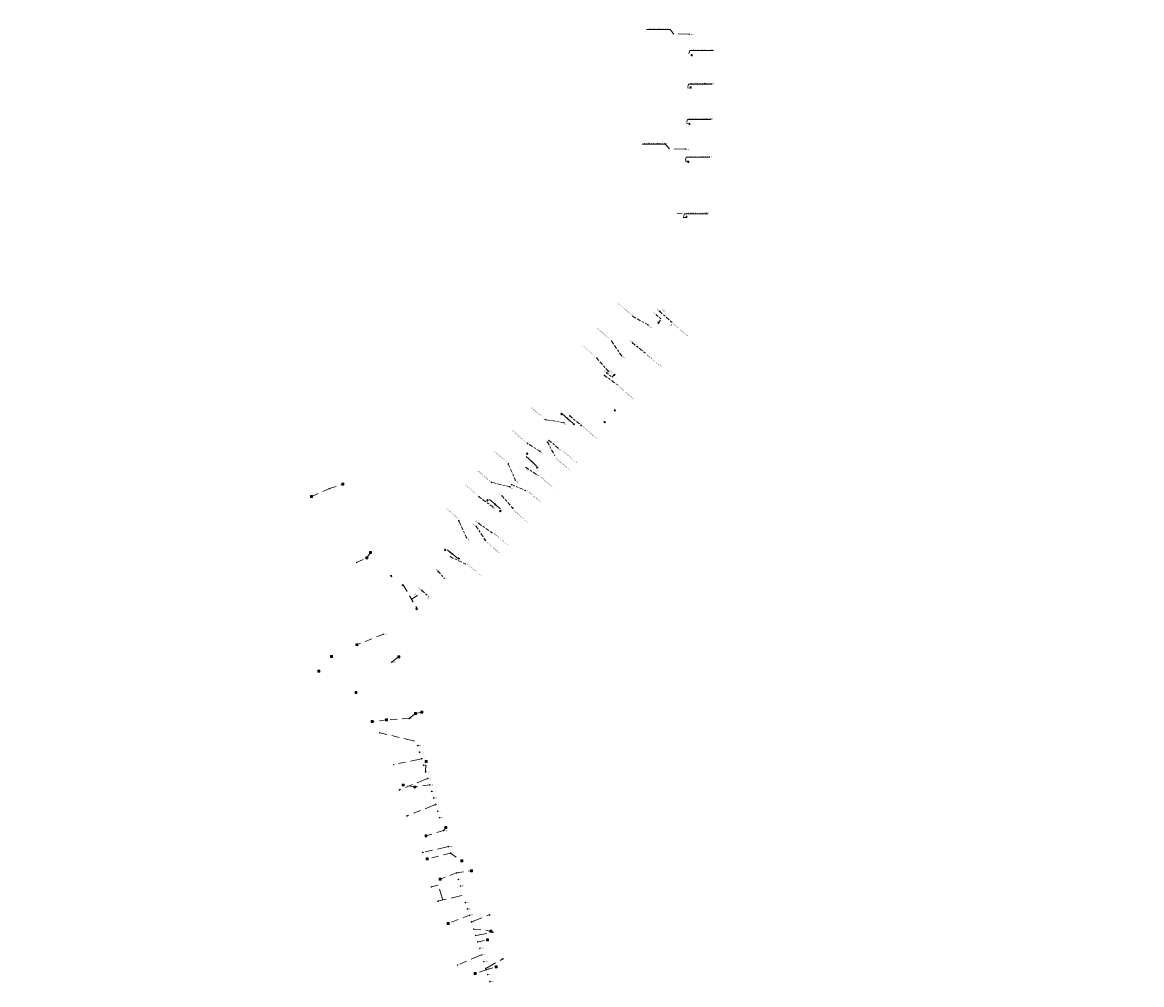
# Model space of a CAD drawing. Header units: inches. Extents: x 0 to 191500, y 0 to 342750.
# Tile 488 of 547: x 188344 to 188741, y 335175 to 335516. Entities that reach past the tile are written whole.
import ezdxf
from ezdxf import colors
from ezdxf.entities.mleader import LeaderData, LeaderLine
from ezdxf.math import Vec2, Vec3

# ---------------------------------------------------------------- set-up
doc = ezdxf.new("R2010")
doc.units = ezdxf.units.IN
doc.header["$MEASUREMENT"] = 0
doc.linetypes.add('RI-GWA_HUISAANSLUITING', pattern=[23, 4, -1.8, 2.6, -1.8, 4.6, -1.8, 4.6, -1.8])
doc.linetypes.add('RI-HWA_KOLKAANSLUITING', pattern=[4.3, 2.5, -1.8])
doc.layers.get('0').update_dxf_attribs({"lineweight": 20})
for name, color, linetype, lineweight in [('ECW', 150, 'Continuous', 20), ('N-WE-RI-GWA-MAATVOERING-T25', 30, 'RI-GWA_HUISAANSLUITING', 20), ('N-WE-RI-GWA_HUISAANSLUITING', 30, 'RI-GWA_HUISAANSLUITING', 20), ('N-WE-RI-GWA_HUISAANSLUITING_PVC_160-G', 30, 'RI-GWA_HUISAANSLUITING', 20), ('N-WE-RI-GWA_RIOOLPUT_ONTSTOPPINGSPUT-G', 30, 'Continuous', 20), ('N-WE-RI-HWA-MAATVOERING-T25', 151, 'Continuous', 20), ('N-WE-RI-HWA_KOLK-S', 150, 'Continuous', 20), ('N-WE-RI-HWA_KOLKAANSLUITING', 150, 'RI-HWA_KOLKAANSLUITING', 20), ('N-WE-RI-HWA_KOLKAANSLUITING_PVC_160-G', 150, 'RI-HWA_KOLKAANSLUITING', 20), ('N-WE-RI-INLAAT', 7, 'Continuous', 20), ('Tekst algemeen', 7, 'Continuous', 20)]:
    doc.layers.add(name, color=color, linetype=linetype, lineweight=lineweight)
doc.styles.add('NLCS-ISO-ANNOTATIVE-T25', font='txt', dxfattribs={"height": 2.5})
doc.styles.add('NLCS-ISO-M200-T18', font='txt', dxfattribs={"height": 0.36})
picture_1 = doc.add_image_def('image1.ecw', size_in_pixel=(220000, 285000))

# ---------------------------------------------------------------- blocks, each defined once
blk = doc.blocks.new('N-SRI-KOLK_TROTTOIR-SO')
blk.add_hatch(color=256).paths.add_polyline_path([(1.125, 1.5), (-1.125, 1.5), (-1.125, 0)])
blk.add_line((-1.125, 0), (1.125, 1.5))
at = {"flags": 128}
blk.add_lwpolyline([(-1.125, 0), (1.125, 0), (1.125, 1.5), (-1.125, 1.5)], close=True, dxfattribs=at)
blk = doc.blocks.new('N-SRI-KOLK_COMBINATIE-SO')
h = blk.add_hatch(color=256)
h.paths.add_polyline_path([(-1.125, 1.5), (-1.125, 0), (0, 0.75)])
h.paths.add_polyline_path([(1.125, 1.5), (0, 0.75), (1.125, 0)])
for p, q in [((-1.125, 0), (1.125, 1.5)), ((1.125, 0), (-1.125, 1.5))]:
    blk.add_line(p, q)
at = {"flags": 128}
blk.add_lwpolyline([(-1.125, 0), (1.125, 0), (1.125, 1.5), (-1.125, 1.5)], close=True, dxfattribs=at)
blk = doc.blocks.new('A$C2C270354')
h = blk.add_hatch(color=256)
h.dxf.hatch_style = 1
edge = h.paths.add_edge_path()
edge.add_arc((0, 0), 0.1, 0, 360)
blk.add_circle((0, 0), 0.1)

msp = doc.modelspace()

# ---------------------------------------------------------------- linework, layer by layer
at = {"layer": 'N-WE-RI-GWA_HUISAANSLUITING'}
for p, q in [((188483.34351, 335261.11252), (188470.84872, 335264.12523)), ((188485.70756, 335254.90701), (188475.78785, 335252.80538)), ((188487.84688, 335247.89615), (188477.87483, 335243.87178)), ((188490.66331, 335238.66629), (188480.59873, 335234.6594)), ((188495.21046, 335223.76462), (188486.14067, 335221.67687)), ((188491.58445, 335210.08569), (188489.16185, 335209.44413)), ((188493.22291, 335204.79908), (188491.58445, 335210.08569)), ((188500.02544, 335206.44666), (188491.57275, 335204.39941)), ((188503.38265, 335197.05978), (188509.78379, 335199.54937)), ((188504.8644, 335192.24252), (188510.95677, 335193.38174)), ((188506.99589, 335185.31292), (188498.45195, 335181.77822)), ((188508.45706, 335180.56257), (188514.51378, 335183.95266))]:
    msp.add_line(p, q, dxfattribs=at)
at = {"layer": 'N-WE-RI-GWA_HUISAANSLUITING_PVC_160-G', "flags": 128}
for points in [[(188580.61178, 335511.7713), (188574.97286, 335511.96742)], [(188579.26695, 335471.09227), (188573.3959, 335471.2814)]]:
    msp.add_lwpolyline(points, dxfattribs=at)
at = {"layer": 'N-WE-RI-GWA_HUISAANSLUITING_PVC_160-G', "ltscale": 0.3, "flags": 128}
for points in [[(188566.00291, 335408.72008), (188560.40508, 335411.87825)], [(188570.1209, 335413.4837), (188574.49696, 335409.54104)], [(188556.5773, 335397.80705), (188552.93553, 335403.12447)], [(188560.49265, 335402.34027), (188565.05773, 335398.70198)], [(188551.84488, 335392.32783), (188547.7352, 335397.02985)], [(188550.5372, 335390.81379), (188555.34066, 335387.30429)], [(188536.16612, 335374.02558), (188529.60419, 335375.15757)], [(188538.22095, 335376.45312), (188542.27681, 335373.05205)], [(188527.612, 335363.9199), (188523.28478, 335366.68032)], [(188530.32554, 335367.12563), (188532.91934, 335362.30251)], [(188530.88117, 335367.78204), (188534.87952, 335364.37317)], [(188519.03063, 335353.56216), (188516.41591, 335359.4346)], [(188522.72117, 335358.14196), (188527.10627, 335355.30816)], [(188516.96459, 335351.34123), (188510.46842, 335352.94998)], [(188517.60421, 335352.09687), (188522.46557, 335350.03182)], [(188510.91727, 335344.19703), (188506.00008, 335347.82521)], [(188514.22521, 335348.10497), (188518.052, 335343.732)], [(188501.65247, 335333.25176), (188498.88543, 335339.26852)], [(188505.0767, 335337.29708), (188508.34116, 335332.30769)], [(188505.97475, 335338.35803), (188510.59082, 335335.0667)], [(188495.97988, 335326.55026), (188501.2245, 335323.939)], [(188498.724, 335325.712), (188498.76317, 335325.77352)], [(188491.53947, 335321.30443), (188493.84751, 335318.83453)], [(188485.81873, 335314.54605), (188488.16717, 335312.41935)]]:
    msp.add_lwpolyline(points, dxfattribs=at)
at = {"layer": 'N-WE-RI-GWA_RIOOLPUT_ONTSTOPPINGSPUT-G'}
for p, q in [((188575.06298, 335512.01075), (188574.88273, 335511.92409)), ((188574.92953, 335512.05755), (188575.01619, 335511.87729)), ((188573.48602, 335471.32473), (188573.30577, 335471.23807)), ((188573.35257, 335471.37153), (188573.43922, 335471.19127)), ((188529.69431, 335375.2009), (188529.51406, 335375.11424)), ((188529.56086, 335375.2477), (188529.64751, 335375.06744)), ((188542.36694, 335373.09538), (188542.18669, 335373.00873)), ((188542.23348, 335373.14218), (188542.32014, 335372.96193)), ((188523.37491, 335366.72365), (188523.19466, 335366.63699)), ((188523.24146, 335366.77044), (188523.32811, 335366.59019)), ((188516.50603, 335359.47793), (188516.32578, 335359.39127)), ((188516.37258, 335359.52473), (188516.45923, 335359.34447)), ((188510.55855, 335352.99331), (188510.3783, 335352.90665)), ((188510.42509, 335353.04011), (188510.51175, 335352.85985)), ((188506.09021, 335347.86854), (188505.90996, 335347.78188)), ((188505.95675, 335347.91533), (188506.04341, 335347.73508)), ((188522.55569, 335350.07515), (188522.37544, 335349.9885)), ((188522.42224, 335350.12195), (188522.5089, 335349.9417)), ((188518.14213, 335343.77533), (188517.96187, 335343.68867)), ((188518.00867, 335343.82213), (188518.09533, 335343.64187)), ((188498.97555, 335339.31185), (188498.7953, 335339.22519)), ((188498.8421, 335339.35864), (188498.92875, 335339.17839)), ((188510.68094, 335335.11003), (188510.50069, 335335.02338)), ((188510.54749, 335335.15683), (188510.63414, 335334.97658)), ((188508.42283, 335332.36395), (188508.24258, 335332.27729)), ((188508.28938, 335332.41075), (188508.37603, 335332.2305)), ((188501.31463, 335323.98233), (188501.13437, 335323.89567)), ((188501.18117, 335324.02913), (188501.26783, 335323.84887)), ((188470.93885, 335264.16856), (188470.75859, 335264.08191)), ((188470.80539, 335264.21536), (188470.89205, 335264.03511)), ((188475.87798, 335252.84871), (188475.69773, 335252.76205)), ((188475.74453, 335252.8955), (188475.83118, 335252.71525)), ((188477.96495, 335243.91511), (188477.7847, 335243.82845)), ((188477.8315, 335243.96191), (188477.91815, 335243.78166)), ((188480.68886, 335234.70273), (188480.5086, 335234.61607)), ((188480.5554, 335234.74953), (188480.64206, 335234.56928)), ((188486.23079, 335221.7202), (188486.05054, 335221.63354)), ((188486.09734, 335221.767), (188486.18399, 335221.58674)), ((188489.25198, 335209.48745), (188489.07173, 335209.4008)), ((188489.11853, 335209.53425), (188489.20518, 335209.354)), ((188491.66288, 335204.44274), (188491.48263, 335204.35608)), ((188491.52942, 335204.48954), (188491.61608, 335204.30928)), ((188509.87392, 335199.5927), (188509.69366, 335199.50604)), ((188509.74046, 335199.63949), (188509.82712, 335199.45924)), ((188511.04689, 335193.42507), (188510.86664, 335193.33842)), ((188510.91344, 335193.47187), (188511.00009, 335193.29162)), ((188514.60391, 335183.99599), (188514.42366, 335183.90934)), ((188514.47045, 335184.04279), (188514.55711, 335183.86254)), ((188498.54208, 335181.82155), (188498.36183, 335181.73489)), ((188498.40863, 335181.86835), (188498.49528, 335181.68809))]:
    msp.add_line(p, q, dxfattribs=at)
for centre in [(188574.97286, 335511.96742), (188573.3959, 335471.2814), (188529.60419, 335375.15757), (188542.27681, 335373.05205), (188523.28478, 335366.68032), (188516.41591, 335359.4346), (188510.46842, 335352.94998), (188506.00008, 335347.82521), (188522.46557, 335350.03182), (188518.052, 335343.732), (188498.88543, 335339.26852), (188510.59082, 335335.0667), (188508.3327, 335332.32062), (188501.2245, 335323.939), (188470.84872, 335264.12523), (188475.78785, 335252.80538), (188477.87483, 335243.87178), (188480.59873, 335234.6594), (188486.14067, 335221.67687), (188489.16185, 335209.44413), (188491.57275, 335204.39941), (188509.78379, 335199.54937), (188510.95677, 335193.38174), (188514.51378, 335183.95266), (188498.45195, 335181.77822)]:
    msp.add_circle(centre, 0.1, dxfattribs=at)
at = {"layer": 'N-WE-RI-HWA_KOLK-S'}
for p, q in [((188457.42982, 335352.60007), (188457.42833, 335351.90362)), ((188457.42833, 335351.90362), (188458.12627, 335352.59858)), ((188457.42833, 335351.90362), (188458.12478, 335351.90213)), ((188457.42982, 335352.60007), (188458.12478, 335351.90213)), ((188458.12627, 335352.59858), (188457.42982, 335352.60007)), ((188458.12478, 335351.90213), (188458.12627, 335352.59858)), ((188446.37382, 335348.25167), (188446.37233, 335347.55522)), ((188446.37233, 335347.55522), (188447.07027, 335348.25018)), ((188446.37233, 335347.55522), (188447.06878, 335347.55373)), ((188446.37382, 335348.25167), (188447.06878, 335347.55373)), ((188447.07027, 335348.25018), (188446.37382, 335348.25167)), ((188447.06878, 335347.55373), (188447.07027, 335348.25018)), ((188467.28942, 335328.33227), (188467.28793, 335327.63582)), ((188467.28793, 335327.63582), (188467.98587, 335328.33078)), ((188467.28793, 335327.63582), (188467.98438, 335327.63433)), ((188467.28942, 335328.33227), (188467.98438, 335327.63433)), ((188467.98587, 335328.33078), (188467.28942, 335328.33227)), ((188467.98438, 335327.63433), (188467.98587, 335328.33078)), ((188465.95482, 335326.47487), (188465.95333, 335325.77842)), ((188465.95333, 335325.77842), (188466.65127, 335326.47338)), ((188465.95333, 335325.77842), (188466.64978, 335325.77693)), ((188465.95482, 335326.47487), (188466.64978, 335325.77693)), ((188466.65127, 335326.47338), (188465.95482, 335326.47487)), ((188466.64978, 335325.77693), (188466.65127, 335326.47338)), ((188462.36292, 335295.69117), (188462.36143, 335294.99472)), ((188462.36143, 335294.99472), (188463.05937, 335295.68968)), ((188462.36143, 335294.99472), (188463.05788, 335294.99323)), ((188462.36292, 335295.69117), (188463.05788, 335294.99323)), ((188463.05937, 335295.68968), (188462.36292, 335295.69117)), ((188463.05788, 335294.99323), (188463.05937, 335295.68968)), ((188453.41672, 335291.45187), (188453.41523, 335290.75542)), ((188453.41523, 335290.75542), (188454.11317, 335291.45038)), ((188453.41672, 335291.45187), (188454.11168, 335290.75393)), ((188454.11317, 335291.45038), (188453.41672, 335291.45187)), ((188454.11168, 335290.75393), (188454.11317, 335291.45038)), ((188477.32242, 335291.42027), (188477.32093, 335290.72382)), ((188477.32093, 335290.72382), (188478.01887, 335291.41878)), ((188477.32242, 335291.42027), (188478.01738, 335290.72233)), ((188478.01887, 335291.41878), (188477.32242, 335291.42027)), ((188478.01738, 335290.72233), (188478.01887, 335291.41878)), ((188453.41523, 335290.75542), (188454.11168, 335290.75393)), ((188477.32093, 335290.72382), (188478.01738, 335290.72233)), ((188448.91552, 335286.33117), (188448.91403, 335285.63472)), ((188448.91403, 335285.63472), (188449.61197, 335286.32968)), ((188448.91403, 335285.63472), (188449.61048, 335285.63323)), ((188448.91552, 335286.33117), (188449.61048, 335285.63323)), ((188449.61197, 335286.32968), (188448.91552, 335286.33117)), ((188449.61048, 335285.63323), (188449.61197, 335286.32968)), ((188462.10912, 335278.77737), (188462.10763, 335278.08092)), ((188462.10763, 335278.08092), (188462.80557, 335278.77588)), ((188462.10763, 335278.08092), (188462.80408, 335278.07943)), ((188462.10912, 335278.77737), (188462.80408, 335278.07943)), ((188462.80557, 335278.77588), (188462.10912, 335278.77737)), ((188462.80408, 335278.07943), (188462.80557, 335278.77588)), ((188483.16512, 335271.29937), (188483.16363, 335270.60292)), ((188483.16363, 335270.60292), (188483.86157, 335271.29788)), ((188483.16512, 335271.29937), (188483.86008, 335270.60143)), ((188483.86157, 335271.29788), (188483.16512, 335271.29937)), ((188483.86008, 335270.60143), (188483.86157, 335271.29788)), ((188485.49332, 335271.71337), (188485.49183, 335271.01692)), ((188485.49183, 335271.01692), (188486.18977, 335271.71188)), ((188485.49332, 335271.71337), (188486.18828, 335271.01543)), ((188486.18977, 335271.71188), (188485.49332, 335271.71337)), ((188486.18828, 335271.01543), (188486.18977, 335271.71188)), ((188467.81282, 335268.40567), (188467.81133, 335267.70922)), ((188467.81133, 335267.70922), (188468.50927, 335268.40418)), ((188467.81133, 335267.70922), (188468.50778, 335267.70773)), ((188467.81282, 335268.40567), (188468.50778, 335267.70773)), ((188468.50927, 335268.40418), (188467.81282, 335268.40567)), ((188468.50778, 335267.70773), (188468.50927, 335268.40418)), ((188472.86722, 335269.06357), (188472.86573, 335268.36712)), ((188472.86573, 335268.36712), (188473.56367, 335269.06208)), ((188472.86573, 335268.36712), (188473.56218, 335268.36563)), ((188472.86722, 335269.06357), (188473.56218, 335268.36563)), ((188473.56367, 335269.06208), (188472.86722, 335269.06357)), ((188473.56218, 335268.36563), (188473.56367, 335269.06208)), ((188483.16363, 335270.60292), (188483.86008, 335270.60143)), ((188485.49183, 335271.01692), (188486.18828, 335271.01543)), ((188486.93652, 335254.27117), (188486.93503, 335253.57472)), ((188486.93503, 335253.57472), (188487.63297, 335254.26968)), ((188486.93503, 335253.57472), (188487.63148, 335253.57323)), ((188486.93652, 335254.27117), (188487.63148, 335253.57323)), ((188487.63297, 335254.26968), (188486.93652, 335254.27117)), ((188487.63148, 335253.57323), (188487.63297, 335254.26968)), ((188478.84052, 335245.93257), (188478.83903, 335245.23612)), ((188478.83903, 335245.23612), (188479.53697, 335245.93108)), ((188478.83903, 335245.23612), (188479.53548, 335245.23463)), ((188478.84052, 335245.93257), (188479.53548, 335245.23463)), ((188479.53697, 335245.93108), (188478.84052, 335245.93257)), ((188479.53548, 335245.23463), (188479.53697, 335245.93108)), ((188482.99142, 335245.23067), (188482.98993, 335244.53422)), ((188482.98993, 335244.53422), (188483.68787, 335245.22918)), ((188482.98993, 335244.53422), (188483.68638, 335244.53273)), ((188482.99142, 335245.23067), (188483.68638, 335244.53273)), ((188483.68787, 335245.22918), (188482.99142, 335245.23067)), ((188483.68638, 335244.53273), (188483.68787, 335245.22918)), ((188486.91422, 335227.95547), (188486.91273, 335227.25902)), ((188486.91273, 335227.25902), (188487.61067, 335227.95398)), ((188486.91422, 335227.95547), (188487.60918, 335227.25753)), ((188487.61067, 335227.95398), (188486.91422, 335227.95547)), ((188487.60918, 335227.25753), (188487.61067, 335227.95398)), ((188494.00092, 335230.90397), (188493.99943, 335230.20752)), ((188493.99943, 335230.20752), (188494.69737, 335230.90248)), ((188493.99943, 335230.20752), (188494.69588, 335230.20603)), ((188494.00092, 335230.90397), (188494.69588, 335230.20603)), ((188494.69737, 335230.90248), (188494.00092, 335230.90397)), ((188494.69588, 335230.20603), (188494.69737, 335230.90248)), ((188486.91273, 335227.25902), (188487.60918, 335227.25753)), ((188487.35082, 335219.73597), (188487.34933, 335219.03952)), ((188487.34933, 335219.03952), (188488.04727, 335219.73448)), ((188487.35082, 335219.73597), (188488.04578, 335219.03803)), ((188488.04727, 335219.73448), (188487.35082, 335219.73597)), ((188488.04578, 335219.03803), (188488.04727, 335219.73448)), ((188487.34933, 335219.03952), (188488.04578, 335219.03803)), ((188499.61442, 335219.05027), (188499.61293, 335218.35382)), ((188499.61293, 335218.35382), (188500.31087, 335219.04878)), ((188499.61293, 335218.35382), (188500.30938, 335218.35233)), ((188499.61442, 335219.05027), (188500.30938, 335218.35233)), ((188500.31087, 335219.04878), (188499.61442, 335219.05027)), ((188500.30938, 335218.35233), (188500.31087, 335219.04878)), ((188502.99932, 335215.54567), (188502.99783, 335214.84922)), ((188502.99783, 335214.84922), (188503.69577, 335215.54418)), ((188502.99932, 335215.54567), (188503.69428, 335214.84773)), ((188503.69577, 335215.54418), (188502.99932, 335215.54567)), ((188503.69428, 335214.84773), (188503.69577, 335215.54418)), ((188491.95132, 335212.51327), (188491.94983, 335211.81682)), ((188491.94983, 335211.81682), (188492.64777, 335212.51178)), ((188491.94983, 335211.81682), (188492.64628, 335211.81533)), ((188491.95132, 335212.51327), (188492.64628, 335211.81533)), ((188492.64777, 335212.51178), (188491.95132, 335212.51327)), ((188492.64628, 335211.81533), (188492.64777, 335212.51178)), ((188502.99783, 335214.84922), (188503.69428, 335214.84773)), ((188494.80092, 335196.87487), (188494.79943, 335196.17842)), ((188494.79943, 335196.17842), (188495.49737, 335196.87338)), ((188494.79943, 335196.17842), (188495.49588, 335196.17693)), ((188494.80092, 335196.87487), (188495.49588, 335196.17693)), ((188495.49737, 335196.87338), (188494.80092, 335196.87487)), ((188495.49588, 335196.17693), (188495.49737, 335196.87338)), ((188509.93472, 335194.15917), (188509.93323, 335193.46272)), ((188509.93323, 335193.46272), (188510.63117, 335194.15768)), ((188509.93323, 335193.46272), (188510.62968, 335193.46123)), ((188509.93472, 335194.15917), (188510.62968, 335193.46123)), ((188510.63117, 335194.15768), (188509.93472, 335194.15917)), ((188510.62968, 335193.46123), (188510.63117, 335194.15768)), ((188508.68542, 335191.02307), (188508.68393, 335190.32662)), ((188508.68393, 335190.32662), (188509.38187, 335191.02158)), ((188508.68393, 335190.32662), (188509.38038, 335190.32513)), ((188508.68542, 335191.02307), (188509.38038, 335190.32513)), ((188509.38187, 335191.02158), (188508.68542, 335191.02307)), ((188509.38038, 335190.32513), (188509.38187, 335191.02158)), ((188511.80592, 335181.49997), (188511.80443, 335180.80352)), ((188511.80443, 335180.80352), (188512.50237, 335181.49848)), ((188511.80443, 335180.80352), (188512.50088, 335180.80203)), ((188511.80592, 335181.49997), (188512.50088, 335180.80203)), ((188512.50237, 335181.49848), (188511.80592, 335181.49997)), ((188512.50088, 335180.80203), (188512.50237, 335181.49848)), ((188504.39062, 335179.11727), (188504.38913, 335178.42082)), ((188504.38913, 335178.42082), (188505.08707, 335179.11578)), ((188504.38913, 335178.42082), (188505.08558, 335178.41933)), ((188504.39062, 335179.11727), (188505.08558, 335178.41933)), ((188505.08707, 335179.11578), (188504.39062, 335179.11727)), ((188505.08558, 335178.41933), (188505.08707, 335179.11578))]:
    msp.add_line(p, q, dxfattribs=at)
at = {"layer": 'N-WE-RI-HWA_KOLKAANSLUITING'}
for p, q in [((188453.00677, 335350.68764), (188446.7213, 335347.9027)), ((188453.00677, 335350.68764), (188457.7773, 335352.2511)), ((188466.3023, 335326.1259), (188467.6369, 335327.9833)), ((188462.68435, 335324.48254), (188466.3023, 335326.1259)), ((188472.01738, 335299.00866), (188462.7104, 335295.3422)), ((188475.09678, 335289.1169), (188477.6699, 335291.0713)), ((188483.5126, 335270.9504), (188485.8408, 335271.3644)), ((188473.2147, 335268.7146), (188468.1603, 335268.0567)), ((188481.32098, 335269.12332), (188473.2147, 335268.7146)), ((188481.32098, 335269.12332), (188483.5126, 335270.9504)), ((188487.12891, 335250.24904), (188487.284, 335253.9222)), ((188483.3389, 335244.8817), (188479.188, 335245.5836)), ((188488.54734, 335245.60064), (188483.3389, 335244.8817)), ((188493.49142, 335229.39818), (188487.2617, 335227.6065)), ((188493.49142, 335229.39818), (188494.3484, 335230.555)), ((188495.91676, 335221.44998), (188487.6983, 335219.387)), ((188495.91676, 335221.44998), (188499.9619, 335218.7013)), ((188498.06484, 335214.41043), (188492.2988, 335212.1643)), ((188498.06484, 335214.41043), (188503.3468, 335215.1967)), ((188502.66823, 335199.38239), (188495.1484, 335196.5259)), ((188504.16763, 335194.50778), (188510.2822, 335193.8102)), ((188505.57, 335189.94858), (188509.0329, 335190.6741)), ((188508.60994, 335180.06555), (188504.7381, 335178.7683)), ((188508.60994, 335180.06555), (188512.1534, 335181.151))]:
    msp.add_line(p, q, dxfattribs=at)
at = {"layer": 'N-WE-RI-HWA_KOLKAANSLUITING_PVC_160-G', "flags": 128}
for points, elevation in [([(188581.05861, 335492.71219), (188579.98287, 335492.74776)], 42.9739), ([(188580.64792, 335480.18468), (188579.56872, 335480.22035)], 42.94315), ([(188580.26745, 335466.76529), (188579.12516, 335466.80305)], 43.02497), ([(188579.60635, 335446.83287), (188578.46364, 335446.87282)], 43.05354), ([(188479.29102, 335316.33551), (188484.07781, 335308.1712)], 44.577)]:
    msp.add_lwpolyline(points, dxfattribs=dict(at, elevation=elevation))
for points in [[(188578.112, 335448.256), (188576.30416, 335448.31503)], [(188537.44536, 335375.53685), (188535.40468, 335377.31461)], [(188537.44536, 335375.53685), (188539.57489, 335373.69331)], [(188524.61419, 335360.37833), (188522.55777, 335362.3337), (188523.02963, 335362.88574)], [(188524.61419, 335360.37833), (188526.78798, 335358.31123)], [(188511.74426, 335345.17402), (188509.51372, 335347.01262), (188509.2486, 335346.70732)], [(188511.74426, 335345.17402), (188513.98143, 335343.16356), (188513.76981, 335342.92808)], [(188496.73579, 335327.44328), (188494.43141, 335329.32904), (188494.2114, 335329.0721)], [(188496.73579, 335327.44328), (188498.724, 335325.712)], [(188484.30044, 335312.75237), (188482.13591, 335311.48329)]]:
    msp.add_lwpolyline(points, dxfattribs=at)
at = {"layer": 'N-WE-RI-HWA_KOLKAANSLUITING_PVC_160-G', "ltscale": 0.3, "flags": 128}
for points in [[(188569.00969, 335412.20135), (188570.61442, 335410.76021), (188569.78746, 335409.77448)], [(188551.33504, 335391.73753), (188553.25651, 335390.15394), (188553.85841, 335390.8991)]]:
    msp.add_lwpolyline(points, dxfattribs=at)

# ---------------------------------------------------------------- block references
at = {"layer": 'N-WE-RI-GWA-MAATVOERING-T25', "rotation": 0.06357443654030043}
msp.add_blockref('A$C2C270354', (188538.22095, 335376.45312), dxfattribs=at)
at = {"layer": 'N-WE-RI-HWA_KOLK-S', "color": 9, "xscale": 0.2, "yscale": 0.2, "zscale": 0.2}
for p, rotation in [((188581.28678, 335504.40516, 43.01075), 269.5779999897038), ((188580.91176, 335492.93926, 42.9739), 269.2010431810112), ((188580.51651, 335479.96478, 42.94315), 267.6962571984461), ((188580.10853, 335466.5465, 43.02497), 267.6962571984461), ((188579.46126, 335447.06106, 43.05354), 268.7592721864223), ((188569.817, 335409.456, 43.153), 50.00574416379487), ((188554.151, 335390.952, 43.298), 51.07064999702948), ((188535.15036, 335377.22269, 43.56828), 233.5604448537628), ((188539.76024, 335373.44905, 43.56447), 49.11725377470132), ((188523.03978, 335363.17464, 43.82803), 229.8071711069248), ((188526.75222, 335358.04319, 43.819), 48.71065483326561), ((188508.96989, 335346.65136, 44.10485), 229.0292459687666), ((188513.72669, 335342.66648, 44.11489), 48.70407634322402), ((188493.92722, 335329.01697, 44.34793), 228.1417874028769), ((188498.954, 335326.005, 44.348), 140.4990830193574), ((188479.05387, 335316.56004, 44.67924), 168.5031675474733), ((188484.067, 335307.901, 44.675), 54.01987233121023)]:
    msp.add_blockref('N-SRI-KOLK_TROTTOIR-SO', p, dxfattribs=dict(at, rotation=rotation))
at = {"layer": 'N-WE-RI-HWA_KOLK-S', "xscale": 0.2, "yscale": 0.2, "zscale": 0.2}
for p, rotation in [((188554.31071, 335378.55939), 138.9666222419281), ((188550.49484, 335374.11164), 323.2105157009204), ((188474.78864, 335319.65809, 44.601), 290.6554562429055)]:
    msp.add_blockref('N-SRI-KOLK_COMBINATIE-SO', p, dxfattribs=dict(at, rotation=rotation))
at = {"layer": 'N-WE-RI-INLAAT', "rotation": 0.06357443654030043}
for p in [(188580.61178, 335511.7713), (188579.26695, 335471.09227), (188569.00969, 335412.20135), (188570.1209, 335413.4837), (188566.00291, 335408.72008), (188560.49265, 335402.34027), (188556.5773, 335397.80705), (188550.5372, 335390.81379), (188551.33504, 335391.73753), (188551.84488, 335392.32783), (188537.44536, 335375.53685), (188536.16612, 335374.02558), (188530.32554, 335367.12563), (188530.88117, 335367.78204), (188527.612, 335363.9199), (188524.61419, 335360.37833), (188522.72117, 335358.14196), (188453.00677, 335350.68764), (188516.96459, 335351.34123), (188517.60421, 335352.09687), (188518.92221, 335353.65394), (188514.22521, 335348.10497), (188510.91727, 335344.19703), (188511.74426, 335345.17402), (188505.0767, 335337.29708), (188505.97475, 335338.35803), (188501.65247, 335333.25176), (188495.97988, 335326.55026), (188496.73579, 335327.44328), (188462.68435, 335324.48254), (188491.53947, 335321.30443), (188485.81873, 335314.54605), (188472.01738, 335299.00866), (188475.09678, 335289.1169), (188481.32098, 335269.12332), (188484.28913, 335259.55541), (188484.99543, 335257.24078), (188485.70756, 335254.90701), (188486.41386, 335252.59237), (188487.12891, 335250.24904), (188487.84688, 335247.89615), (188488.54734, 335245.60064), (188489.25072, 335243.29557), (188489.95118, 335241.00006), (188490.66331, 335238.66629), (188491.38712, 335236.29427), (188492.08466, 335234.00833), (188493.49142, 335229.39818), (188495.21046, 335223.76462), (188495.91676, 335221.44998), (188498.06484, 335214.41043), (188498.7653, 335212.11492), (188499.47743, 335209.78115), (188501.27174, 335203.92247), (188501.96558, 335201.66676), (188502.66823, 335199.38239), (188503.38265, 335197.05978), (188504.16763, 335194.50778), (188504.8644, 335192.24252), (188505.57, 335189.94858), (188506.27266, 335187.66421), (188506.99589, 335185.31292), (188507.72207, 335182.95208), (188508.45706, 335180.56257), (188508.60994, 335180.06555), (188509.13326, 335178.36422), (188509.89178, 335175.89824)]:
    msp.add_blockref('A$C2C270354', p, dxfattribs=at)

# ---------------------------------------------------------------- texts
at = {"layer": 'N-WE-RI-GWA-MAATVOERING-T25', "char_height": 0.36, "attachment_point": 1, "style": 'NLCS-ISO-M200-T18'}
for s, width, insert, rotation in [('63.55', 0.6576747, (188580.87934, 335511.94888), 358.1065216), ('22.85', 0.6576747, (188579.55861, 335471.26776), 358.1065216), ('42.26', 0.365935, (188569.19022, 335414.56053), 319.1827442), ('43.51', 0.365935, (188571.21375, 335414.36034), 319.1827442), ('35.96', 0.365935, (188566.31713, 335408.72009), 319.1827442), ('5.90', 0.393191, (188574.76072, 335409.05156), 229.2370976), ('27.53', 0.365935, (188559.52716, 335403.48115), 319.1827442), ('21.54', 0.365935, (188556.92564, 335397.76738), 319.1827442), ('12.27', 0.0900208, (188550.85373, 335390.81696), 319.1827442), ('14.31', 0.0900208, (188552.15558, 335392.35389), 319.1827442), ('14.83', 0.0900208, (188552.5146, 335392.74178), 319.1827442), ('9.80', 0.3172791, (188536.8589, 335373.19375), 139.7532295), ('18.84', 0.3172791, (188531.16638, 335366.15862), 139.7532295), ('17.98', 0.3172791, (188531.52633, 335366.63447), 139.7532295), ('23.04', 0.3172791, (188528.44379, 335362.9621), 139.7532295), ('30.61', 0.3172791, (188523.27436, 335356.95735), 139.7532295), ('39.52', 0.3172791, (188517.8374, 335350.35551), 139.7532295), ('38.53', 0.3172791, (188518.51884, 335351.07625), 139.7532295), ('36.49', 0.3172791, (188519.77296, 335352.66379), 139.7532295), ('43.76', 0.3172791, (188513.88374, 335348.2099), 139.7532295), ('48.88', 0.3172791, (188511.83992, 335343.17441), 139.7532295), ('56.53', 0.3172791, (188505.63005, 335338.41626), 139.7532295), ('57.92', 0.3172791, (188504.75181, 335337.34774), 139.7532295), ('63.22', 0.3172791, (188502.53626, 335332.22377), 139.7532295), ('71.99', 0.3172791, (188496.85023, 335325.51542, -44.20053), 139.7532295), ('5.80', 0.5159649, (188491.20365, 335321.39329), 139.7532295), ('14.65', 0.5159649, (188485.46595, 335314.60859), 139.7532295)]:
    msp.add_mtext_dynamic_manual_height_columns(s, width=width, gutter_width=1.8, heights=[0], dxfattribs=dict(at, insert=insert, rotation=rotation))
at = {"layer": 'N-WE-RI-GWA-MAATVOERING-T25', "char_height": 0.3, "width": 0.9577744, "attachment_point": 1, "style": 'NLCS-ISO-ANNOTATIVE-T25'}
for s, insert in [('{\\fVerdana|b0|i0|c0|p34;39.55}', (188472.14015, 335299.198)), ('{\\fVerdana|b0|i0|c0|p34;29.19}', (188475.21955, 335289.30624)), ('{\\fVerdana|b0|i0|c0|p34;8.25}', (188481.44374, 335269.31267)), ('{\\fVerdana|b0|i0|c0|p34;55.36}', (188484.4119, 335259.74476)), ('{\\fVerdana|b0|i0|c0|p34;52.94}', (188485.1182, 335257.43012)), ('{\\fVerdana|b0|i0|c0|p34;50.50}', (188485.83033, 335255.09636)), ('{\\fVerdana|b0|i0|c0|p34;48.08}', (188486.53663, 335252.78172)), ('{\\fVerdana|b0|i0|c0|p34;45.63}', (188487.25168, 335250.43839)), ('{\\fVerdana|b0|i0|c0|p34;43.17}', (188487.96965, 335248.08549)), ('{\\fVerdana|b0|i0|c0|p34;40.77}', (188488.67011, 335245.78998)), ('{\\fVerdana|b0|i0|c0|p34;38.36}', (188489.37349, 335243.48491)), ('{\\fVerdana|b0|i0|c0|p34;35.96}', (188490.07395, 335241.1894)), ('{\\fVerdana|b0|i0|c0|p34;33.52}', (188490.78608, 335238.85564)), ('{\\fVerdana|b0|i0|c0|p34;31.04}', (188491.50989, 335236.48361)), ('{\\fVerdana|b0|i0|c0|p34;28.65}', (188492.20743, 335234.19767)), ('{\\fVerdana|b0|i0|c0|p34;23.83}', (188493.61419, 335229.58752)), ('{\\fVerdana|b0|i0|c0|p34;17.94}', (188495.33323, 335223.95397)), ('{\\fVerdana|b0|i0|c0|p34;15.52}', (188496.03953, 335221.63933)), ('{\\fVerdana|b0|i0|c0|p34;8.16}', (188498.1876, 335214.59977)), ('{\\fVerdana|b0|i0|c0|p34;5.76}', (188498.88806, 335212.30426)), ('{\\fVerdana|b0|i0|c0|p34;3.32}', (188499.6002, 335209.9705)), ('{\\fVerdana|b0|i0|c0|p34;52.01}', (188501.39451, 335204.11181)), ('{\\fVerdana|b0|i0|c0|p34;49.65}', (188502.08835, 335201.85611)), ('{\\fVerdana|b0|i0|c0|p34;47.26}', (188502.791, 335199.57173)), ('{\\fVerdana|b0|i0|c0|p34;44.83}', (188503.50542, 335197.24912)), ('{\\fVerdana|b0|i0|c0|p34;42.16}', (188504.29039, 335194.69712)), ('{\\fVerdana|b0|i0|c0|p34;39.79}', (188504.98717, 335192.43186)), ('{\\fVerdana|b0|i0|c0|p34;37.39}', (188505.69277, 335190.13793)), ('{\\fVerdana|b0|i0|c0|p34;35.00}', (188506.39542, 335187.85355)), ('{\\fVerdana|b0|i0|c0|p34;32.54}', (188507.11866, 335185.50227)), ('{\\fVerdana|b0|i0|c0|p34;30.07}', (188507.84483, 335183.14143)), ('{\\fVerdana|b0|i0|c0|p34;27.57}', (188508.57983, 335180.75191)), ('{\\fVerdana|b0|i0|c0|p34;27.05}', (188508.73271, 335180.25489)), ('{\\fVerdana|b0|i0|c0|p34;25.27}', (188509.25603, 335178.55356)), ('{\\fVerdana|b0|i0|c0|p34;22.69}', (188510.01454, 335176.08758))]:
    msp.add_mtext(s, dxfattribs=dict(at, insert=insert))
at = {"layer": 'N-WE-RI-HWA-MAATVOERING-T25', "char_height": 0.36, "attachment_point": 1, "style": 'NLCS-ISO-M200-T18'}
for s, width, insert, rotation in [('40.56', 0.365935, (188568.11611, 335413.27507), 319.1827442), ('13.52', 0.0900208, (188550.5155, 335392.69378), 319.1827442), ('7.82', 0.3172791, (188537.7971, 335374.5592), 139.7532295), ('6.62', 0.3172791, (188539.02035, 335375.80395), 139.7532295), ('27.68', 0.3172791, (188525.58468, 335359.61298), 139.7532295), ('47.60', 0.3172791, (188512.33542, 335344.00801), 139.7532295), ('70.83', 0.3172791, (188496.32708, 335327.08931, -44.20053), 139.7532295), ('3.40', 0.3468097, (188494.22309, 335318.48361, 44.478), 223.0598578), ('17.00', 0.5159649, (188484.06785, 335312.47759), 139.7532295), ('3.20', 0.2982985, (188488.52455, 335312.12125), 229.4282711)]:
    msp.add_mtext_dynamic_manual_height_columns(s, width=width, gutter_width=1.8, heights=[0], dxfattribs=dict(at, insert=insert, rotation=rotation))
at = {"layer": 'Tekst algemeen', "char_height": 0.36, "attachment_point": 1, "rotation": 319.3786411, "style": 'NLCS-ISO-M200-T18'}
for s, insert in [('bestaande huisaansl. nr 22', (188555.64483, 335416.45324)), ('bestaande huisaansl. nr 20', (188548.21436, 335407.61867)), ('bestaande huisaansl. nr 29', (188575.11967, 335409.25918)), ('bestaande huisaansl. nr 18', (188543.01357, 335401.50039)), ('bestaande huisaansl. nr 27', (188565.60393, 335398.48068)), ('bestaande huisaansl. nr 25', (188555.84542, 335387.04526)), ('bestaande huisaansl. nr 14', (188524.67647, 335379.64961)), ('bestaande huisaansl. nr 12', (188517.9806, 335371.47642)), ('bestaande huisaansl. nr 23', (188542.96605, 335372.90084)), ('bestaande huisaansl. nr 10', (188511.68016, 335364.04527)), ('bestaande huisaansl. nr 21', (188535.78736, 335364.2822)), ('bestaande huisaansl. nr 19', (188533.50098, 335361.54355)), ('bestaande huisaansl. nr 8', (188505.72401, 335357.23273)), ('bestaande huisaansl. nr 17', (188528.14923, 335354.92331)), ('bestaande huisaansl. nr 6', (188501.30302, 335352.21361)), ('bestaande huisaansl. nr 15', (188523.26997, 335350.17669)), ('bestaande huisaansl. nr 4', (188494.61919, 335343.85621)), ('bestaande huisaansl. nr 13', (188518.35254, 335343.29583)), ('bestaande huisaansl. nr 11', (188511.37653, 335335.11541)), ('bestaande huisaansl. nr 9', (188508.95739, 335331.83367)), ('bestaande huisaansl. nr 7', (188502.0964, 335324.11371))]:
    msp.add_mtext_dynamic_manual_height_columns(s, width=9.1019616, gutter_width=1.8, heights=[0], dxfattribs=dict(at, insert=insert))

# ---------------------------------------------------------------- pictures from other files: only their frames are drawn
at = {"layer": 'ECW'}
image = msp.add_image(picture_1, insert=(180500, 328500), size_in_units=(11000, 14250), dxfattribs=at)
image.dxf.flags = 7

# ---------------------------------------------------------------- leaders
at = {"layer": 'Tekst algemeen'}
ml = msp.add_multileader_mtext('Standard', dxfattribs=at)
ml.set_content('aangesloten op bestaande leiding', color=256, style='NLCS-ISO-M200-T18')
ml.set_leader_properties(color=256, linetype='ByLayer', lineweight=-1)
ml.build(insert=Vec2(0, 0))
ml.multileader.update_dxf_attribs({"text_left_attachment_type": 5, "text_right_attachment_type": 5, "dogleg_length": 0.36, "arrow_head_size": 0.36})
ctx = ml.context
ctx.base_point, ctx.char_height, ctx.arrow_head_size, ctx.landing_gap_size, ctx.plane_origin = Vec3(188563.85532, 335513.52846), 0.36, 0.36, 0.18, Vec3(188574.97286, 335511.96742)
ctx.left_attachment, ctx.right_attachment = 5, 5
notes = []
notes.append((ctx, [(1, (1, 1, 0), (188573.79817, 335513.52846), (-1, 0), 0.36, [(0, [(188574.97286, 335511.96742)], 0, [])])]))
ctx.mtext.insert, ctx.mtext.flow_direction = Vec3(188565.95017, 335513.99646), 5
ml = msp.add_multileader_mtext('Standard', dxfattribs=at)
ml.set_content('aangesloten op bestaande leiding', color=256, style='NLCS-ISO-M200-T18')
ml.set_leader_properties(color=256, linetype='ByLayer', lineweight=-1)
ml.build(insert=Vec2(0, 0))
ml.multileader.update_dxf_attribs({"text_left_attachment_type": 5, "text_right_attachment_type": 5, "dogleg_length": 0.36, "arrow_head_size": 0.36})
ctx = ml.context
ctx.base_point, ctx.char_height, ctx.arrow_head_size, ctx.landing_gap_size, ctx.plane_origin = Vec3(188581.12135, 335505.97654), 0.36, 0.36, 0.18, Vec3(188580.37528, 335504.61749)
ctx.left_attachment, ctx.right_attachment = 5, 5
notes.append((ctx, [(0, (1, 1, 0), (188580.76135, 335505.97654), (1, 0), 0.36, [(0, [(188580.37528, 335504.61749)], 0, [])])]))
ctx.mtext.insert, ctx.mtext.flow_direction = Vec3(188581.30135, 335506.44454), 5
ml = msp.add_multileader_mtext('Standard', dxfattribs=at)
ml.set_content('aangesloten op bestaande leiding', color=256, style='NLCS-ISO-M200-T18')
ml.set_leader_properties(color=256, linetype='ByLayer', lineweight=-1)
ml.build(insert=Vec2(0, 0))
ml.multileader.update_dxf_attribs({"text_left_attachment_type": 5, "text_right_attachment_type": 5, "dogleg_length": 0.36, "arrow_head_size": 0.36})
ctx = ml.context
ctx.base_point, ctx.char_height, ctx.arrow_head_size, ctx.landing_gap_size, ctx.plane_origin = Vec3(188580.72894, 335494.10681, 42.9739), 0.36, 0.36, 0.18, Vec3(188579.98287, 335492.74776, 42.9739)
ctx.left_attachment, ctx.right_attachment = 5, 5
notes.append((ctx, [(0, (1, 1, 0), (188580.36894, 335494.10681, 42.9739), (1, 0), 0.36, [(0, [(188579.98287, 335492.74776, 42.9739)], 0, [])])]))
ctx.mtext.insert, ctx.mtext.flow_direction = Vec3(188580.90894, 335494.57481, 42.9739), 5
ml = msp.add_multileader_mtext('Standard', dxfattribs=at)
ml.set_content('aangesloten op bestaande leiding', color=256, style='NLCS-ISO-M200-T18')
ml.set_leader_properties(color=256, linetype='ByLayer', lineweight=-1)
ml.build(insert=Vec2(0, 0))
ml.multileader.update_dxf_attribs({"text_left_attachment_type": 5, "text_right_attachment_type": 5, "dogleg_length": 0.36, "arrow_head_size": 0.36})
ctx = ml.context
ctx.base_point, ctx.char_height, ctx.arrow_head_size, ctx.landing_gap_size, ctx.plane_origin = Vec3(188580.31479, 335481.5794, 42.94315), 0.36, 0.36, 0.18, Vec3(188579.56872, 335480.22035, 42.94315)
ctx.left_attachment, ctx.right_attachment = 5, 5
notes.append((ctx, [(0, (1, 1, 0), (188579.95479, 335481.5794, 42.94315), (1, 0), 0.36, [(0, [(188579.56872, 335480.22035, 42.94315)], 0, [])])]))
ctx.mtext.insert, ctx.mtext.flow_direction = Vec3(188580.49479, 335482.0474, 42.94315), 5
ml = msp.add_multileader_mtext('Standard', dxfattribs=at)
ml.set_content('aangesloten op bestaande leiding', color=256, style='NLCS-ISO-M200-T18')
ml.set_leader_properties(color=256, linetype='ByLayer', lineweight=-1)
ml.build(insert=Vec2(0, 0))
ml.multileader.update_dxf_attribs({"text_left_attachment_type": 5, "text_right_attachment_type": 5, "dogleg_length": 0.36, "arrow_head_size": 0.36})
ctx = ml.context
ctx.base_point, ctx.char_height, ctx.arrow_head_size, ctx.landing_gap_size, ctx.plane_origin = Vec3(188562.27836, 335472.84244), 0.36, 0.36, 0.18, Vec3(188573.3959, 335471.2814)
ctx.left_attachment, ctx.right_attachment = 5, 5
notes.append((ctx, [(1, (1, 1, 0), (188572.22121, 335472.84244), (-1, 0), 0.36, [(0, [(188573.3959, 335471.2814)], 0, [])])]))
ctx.mtext.insert, ctx.mtext.flow_direction = Vec3(188564.37321, 335473.31044), 5
ml = msp.add_multileader_mtext('Standard', dxfattribs=at)
ml.set_content('aangesloten op bestaande leiding', color=256, style='NLCS-ISO-M200-T18')
ml.set_leader_properties(color=256, linetype='ByLayer', lineweight=-1)
ml.build(insert=Vec2(0, 0))
ml.multileader.update_dxf_attribs({"text_left_attachment_type": 5, "text_right_attachment_type": 5, "dogleg_length": 0.36, "arrow_head_size": 0.36})
ctx = ml.context
ctx.base_point, ctx.char_height, ctx.arrow_head_size, ctx.landing_gap_size, ctx.plane_origin = Vec3(188579.87122, 335468.16211, 43.02497), 0.36, 0.36, 0.18, Vec3(188579.12516, 335466.80305, 43.02497)
ctx.left_attachment, ctx.right_attachment = 5, 5
notes.append((ctx, [(0, (1, 1, 0), (188579.51122, 335468.16211, 43.02497), (1, 0), 0.36, [(0, [(188579.12516, 335466.80305, 43.02497)], 0, [])])]))
ctx.mtext.insert, ctx.mtext.flow_direction = Vec3(188580.05122, 335468.63011, 43.02497), 5
ml = msp.add_multileader_mtext('Standard', dxfattribs=at)
ml.set_content('aangesloten op bestaande leiding', color=256, style='NLCS-ISO-M200-T18')
ml.set_leader_properties(color=256, linetype='ByLayer', lineweight=-1)
ml.build(insert=Vec2(0, 0))
ml.multileader.update_dxf_attribs({"text_left_attachment_type": 5, "text_right_attachment_type": 5, "dogleg_length": 0.36, "arrow_head_size": 0.36})
ctx = ml.context
ctx.base_point, ctx.char_height, ctx.arrow_head_size, ctx.landing_gap_size, ctx.plane_origin = Vec3(188579.20742, 335448.16661), 0.36, 0.36, 0.18, Vec3(188578.46136, 335446.80756)
ctx.left_attachment, ctx.right_attachment = 5, 5
notes.append((ctx, [(0, (1, 1, 0), (188578.84742, 335448.16661), (1, 0), 0.36, [(0, [(188578.46136, 335446.80756)], 0, [])])]))
ctx.mtext.insert, ctx.mtext.flow_direction = Vec3(188579.38742, 335448.63461), 5
for ctx, leaders in notes:
    for number, flags, end, landing, length, lines in leaders:
        leader = LeaderData()
        leader.index, (leader.has_last_leader_line, leader.has_dogleg_vector, leader.attachment_direction) = number, flags
        leader.last_leader_point, leader.dogleg_vector, leader.dogleg_length = Vec3(end), Vec3(landing), length
        for number, points, colour, breaks in lines:
            line = LeaderLine()
            line.index, line.vertices, line.color, line.breaks = number, Vec3.list(points), colors.encode_raw_color(colour), breaks
            leader.lines.append(line)
        ctx.leaders.append(leader)

doc.saveas('drawing.dxf')
